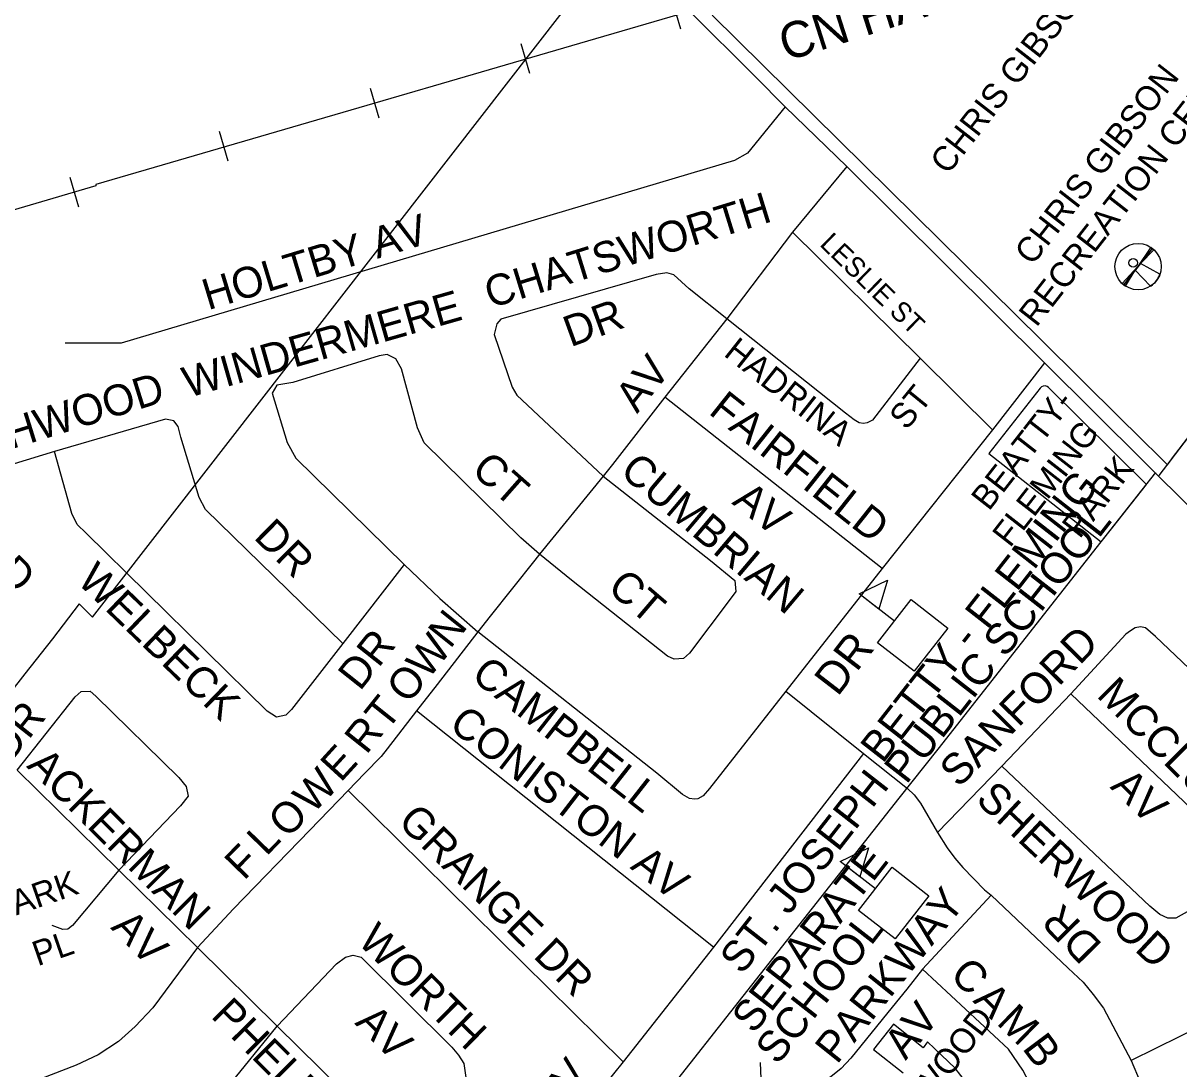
# Model space of a CAD drawing. Extents: x 586326 to 623965, y 4819854 to 4857850.
# Drawn here: x 597737 to 598672, y 4836589 to 4837436 of the extents above; entities that cross this region are included whole.
import ezdxf

# ---------------------------------------------------------------- set-up
doc = ezdxf.new("R2010")
doc.units = 0
for name, color, linetype in [('Lots_Concessions', 7, 'Continuous'), ('Major Rds and Hwys', 7, 'Continuous'), ('Minor Rd Lbls', 7, 'Continuous'), ('Minor Rds', 7, 'Continuous'), ('Park Lbls', 7, 'Continuous'), ('Park Outlines', 7, 'Continuous'), ('Proposed Secondary Rds', 7, 'Continuous'), ('Railways_lbls', 7, 'Continuous'), ('Rec Lbls', 7, 'Continuous'), ('Rec Syms', 7, 'Continuous'), ('School Syms_Lbls', 7, 'Continuous'), ('Secondary Rds Lbls', 7, 'Continuous')]:
    doc.layers.add(name, color=color, linetype=linetype)

msp = doc.modelspace()

# ---------------------------------------------------------------- linework, layer by layer
at = {"layer": 'Lots_Concessions'}
for p, q in [((597792.83, 4836954.95), (598172.72, 4837444.33)), ((598655.95, 4837069.6), (598722.33, 4837156.76)), ((598608.91, 4837015.78), (598653.24, 4837072.04)), ((598476.91, 4836848.24), (598608.91, 4837015.78)), ((597782.06, 4836965.73), (597760.47, 4836937.41)), ((597782.06, 4836965.73), (597792.83, 4836954.95)), ((597760.47, 4836937.41), (597738.24, 4836909.19)), ((597738.24, 4836909.19), (597725.64, 4836893.18)), ((598445.6, 4836808.51), (598476.91, 4836848.24)), ((598319.34, 4836648.25), (598445.6, 4836808.51)), ((598225.96, 4836529.73), (598319.34, 4836648.25))]:
    msp.add_line(p, q, dxfattribs=at)
at = {"layer": 'Major Rds and Hwys'}
for points in [[(598353.37, 4837367.94), (598328.86, 4837392.34), (598275.73, 4837445.21), (598269.94, 4837450.97), (598243.9, 4837476.88), (598229.78, 4837490.93)], [(598403.09, 4837319.5), (598353.37, 4837367.94)], [(598563.06, 4837160.81), (598403.09, 4837319.5)], [(598683.75, 4837040.75), (598563.06, 4837160.81)]]:
    msp.add_lwpolyline(points, dxfattribs=at)
at = {"layer": 'Minor Rds'}
for points in [[(598353.37, 4837367.94), (598322.66, 4837330.53), (598312.37, 4837324.4), (597816.1, 4837176.74), (597770.85, 4837176.74)], [(598462.36, 4837164.63), (598359.11, 4837266.6)], [(598306.12, 4837196.37), (598275.72, 4837220.7), (598263.23, 4837231.87), (598257.48, 4837233.68), (598248.93, 4837232.36), (598123.21, 4837196.04), (598119.92, 4837192.43), (598117.79, 4837183.72), (598132.41, 4837140.99), (598136.29, 4837134.48), (598206.15, 4837069.03)], [(598462.36, 4837164.63), (598424.03, 4837114.44), (598419.64, 4837112.2), (598416.54, 4837111.71), (598413.25, 4837112.2), (598408.99, 4837114.56), (598401.94, 4837120.1), (598306.12, 4837196.37)], [(598154.53, 4837005.93), (598139.48, 4837019.05), (598061.09, 4837096.12), (598055.83, 4837108.29), (598042.85, 4837155.95), (598038.41, 4837164), (598031.34, 4837167.45), (598024.77, 4837166.46), (597954.92, 4837144.93), (597941.94, 4837142.63), (597938.33, 4837136.22), (597950.32, 4837096.29), (597957.39, 4837083.63), (598044.98, 4836997.68)], [(598520.99, 4837106.63), (598462.36, 4837164.63)], [(598563.06, 4837160.81), (598520.99, 4837106.63)], [(598431.77, 4836994.46), (598255.78, 4837132.86)], [(597995.35, 4836933.75), (597884.26, 4837042.06), (597879.16, 4837051.75), (597864.37, 4837100.73), (597862.24, 4837109.27), (597858.62, 4837113.87), (597851.88, 4837115.19), (597762.01, 4837089.11)], [(598520.99, 4837106.63), (598431.77, 4836994.46)], [(597762.01, 4837089.11), (597686.84, 4837065.99)], [(597995.35, 4836933.75), (597953.77, 4836880.18), (597949.34, 4836875.58), (597941.78, 4836874.1), (597934.22, 4836878.86), (597787.79, 4837022.99), (597780.57, 4837030.03), (597776.12, 4837038.77), (597762.01, 4837089.11)], [(598206.15, 4837069.03), (598292.72, 4837000.92), (598312.44, 4836984.72), (598313.29, 4836975.65), (598307.89, 4836968.37), (598275.91, 4836925.81), (598271.09, 4836921.56), (598263.44, 4836920.99), (598258.12, 4836923.34), (598180.53, 4836984.83), (598154.53, 4837005.93)], [(598044.98, 4836997.68), (597995.35, 4836933.75)], [(598044.98, 4836997.68), (598073.76, 4836969.99), (598104.64, 4836942.96)], [(598431.77, 4836994.46), (598353.79, 4836895.1)], [(598282.62, 4836807.95), (598279.92, 4836807.71), (598275.8, 4836808.27), (598270.28, 4836811.56), (598249.52, 4836828.58), (598104.64, 4836942.96)], [(598783.12, 4836815.37), (598652.85, 4836939.32), (598644.79, 4836946.19), (598640.76, 4836947.01), (598636.36, 4836946.36), (598632.51, 4836943.92), (598628.93, 4836941.08), (598584.49, 4836892.92)], [(597731.82, 4836831.15), (597778.96, 4836890.54), (597783.72, 4836894.8), (597790.87, 4836894.97), (597795.68, 4836891.01), (597862.82, 4836825.07), (597868.72, 4836818), (597870.17, 4836810.05), (597864.21, 4836802.39), (597814.18, 4836750.15)], [(598353.79, 4836895.1), (598292.15, 4836816.4), (598286.93, 4836810.47), (598282.62, 4836807.95)], [(598353.79, 4836895.1), (598416.54, 4836844.62)], [(598584.49, 4836892.92), (598528.56, 4836834.28)], [(598727.36, 4836756.78), (598584.49, 4836892.92)], [(598295.29, 4836687.98), (598055.1, 4836879.1)], [(598416.54, 4836844.62), (598295.29, 4836687.98)], [(598416.54, 4836844.62), (598452.34, 4836816.4), (598457.67, 4836811.27), (598462.77, 4836804.51), (598476.6, 4836780.71)], [(597731.82, 4836831.15), (597814.18, 4836750.15)], [(598528.56, 4836834.28), (598476.6, 4836780.71)], [(598727.36, 4836756.78), (598680.43, 4836717.52), (598669.3, 4836711.39), (598662.89, 4836711.32), (598656.42, 4836714.39), (598648.22, 4836720.96), (598528.56, 4836834.28)], [(598222.16, 4836595.04), (597999.65, 4836814.73)], [(598476.6, 4836780.71), (598484.24, 4836768.33), (598490.51, 4836759.92), (598496.9, 4836752.41), (598514.64, 4836734.34), (598519.86, 4836729.97)], [(597814.18, 4836750.15), (597776.57, 4836705.39), (597772.91, 4836702.58), (597768.89, 4836702.08), (597760.36, 4836705.37)], [(597814.18, 4836750.15), (597877.83, 4836687.69)], [(598519.86, 4836729.97), (598464.43, 4836670.07)], [(598519.86, 4836729.97), (598582.14, 4836671), (598594.21, 4836659.67), (598602.45, 4836649.67), (598610.92, 4836638.44), (598633.18, 4836596.08)], [(597877.83, 4836687.69), (597942.33, 4836623.91)], [(597942.33, 4836623.91), (597990.37, 4836674.5), (597997.44, 4836679.83), (598003.75, 4836681.41), (598010.19, 4836679.73), (598083.71, 4836606.98), (598088.93, 4836600.55), (598093.18, 4836593.8), (598095.36, 4836578.66), (598093.36, 4836509.64)], [(598295.29, 4836687.98), (598222.16, 4836595.04)], [(598464.43, 4836670.07), (598451.64, 4836654.01), (598439.91, 4836639.27), (598406.26, 4836598.17), (598398.65, 4836589.62), (598390.28, 4836583.05), (598382.95, 4836578.6), (598374.01, 4836575.25), (598363.25, 4836573.32), (598350.95, 4836573.37), (598334.17, 4836574.82)], [(598653.38, 4836487), (598611.01, 4836486.55), (598595.35, 4836488.41), (598583.67, 4836494.59), (598574.07, 4836507.48), (598570.34, 4836517.66), (598566.1, 4836539.84), (598556.12, 4836568.45), (598545.66, 4836588.4), (598533.85, 4836605.44), (598464.43, 4836670.07)], [(598708.16, 4836634.88), (598692.11, 4836625.34), (598633.18, 4836596.08)], [(597882.76, 4836505.61), (597882.25, 4836530.11), (597884.12, 4836542.36), (597887.36, 4836552.57), (597896.21, 4836567.21), (597901.52, 4836573.74), (597942.33, 4836623.91)], [(597942.33, 4836623.91), (598028.78, 4836538.84), (598045.94, 4836527.5), (598067.88, 4836517.19), (598087.59, 4836510.97), (598093.36, 4836509.64)], [(598222.16, 4836595.04), (598175.4, 4836536.8), (598171.37, 4836530.68), (598168.53, 4836525.13), (598166.05, 4836516.98), (598164.13, 4836507.28)], [(598334.17, 4836574.82), (598333.33, 4836594.55)], [(598633.18, 4836596.08), (598640.57, 4836578.89), (598647.31, 4836564.22), (598650.7, 4836554.94), (598653.24, 4836544.77), (598653.38, 4836487)]]:
    msp.add_lwpolyline(points, dxfattribs=at)
at = {"layer": 'Park Outlines'}
for points in [[(598294.27, 4837442.01), (598560.56, 4837179), (598624.65, 4837115.71), (598628.95, 4837111.46), (598634.69, 4837105.79), (598662.55, 4837078.27), (598665.73, 4837082.44), (598665.91, 4837082.68), (598722.33, 4837156.76)], [(598499.87, 4836578.08), (598490.84, 4836589.97), (598479.8, 4836600.46), (598468.5, 4836611.2), (598464.78, 4836606.53), (598440.93, 4836625.49), (598424.75, 4836605.14), (598448.59, 4836586.17)]]:
    msp.add_lwpolyline(points, dxfattribs=at)
msp.add_lwpolyline([(598559.56, 4837140.3), (598517.93, 4837087.46), (598608.91, 4837015.78), (598618.47, 4837027.91), (598645.65, 4837062.41), (598566.36, 4837140.72), (598565.11, 4837141.6), (598563.64, 4837142.02), (598562.11, 4837141.92), (598560.7, 4837141.33)], close=True, dxfattribs=at)
at = {"layer": 'Proposed Secondary Rds'}
for points in [[(598403.09, 4837319.5), (598359.11, 4837266.6)], [(598359.11, 4837266.6), (598306.12, 4837196.37)], [(598306.12, 4837196.37), (598255.78, 4837132.86)], [(598255.78, 4837132.86), (598213.48, 4837078.58), (598206.15, 4837069.03)], [(598206.15, 4837069.03), (598154.53, 4837005.93)], [(598154.53, 4837005.93), (598150.64, 4837001.03), (598114.68, 4836955.63), (598104.64, 4836942.96)], [(598104.64, 4836942.96), (598071.74, 4836900.55), (598055.1, 4836879.1)], [(598055.1, 4836879.1), (598031.36, 4836848.51), (598026.42, 4836842.14), (598013.04, 4836828.44), (597999.65, 4836814.73)], [(597999.65, 4836814.73), (597968.6, 4836782.62), (597968.59, 4836782.61), (597907.04, 4836718.96), (597877.83, 4836687.69)], [(597877.83, 4836687.69), (597841.58, 4836638.85), (597827.49, 4836623.77), (597813.84, 4836611.62), (597797.5, 4836600.73), (597779.79, 4836592.42), (597713.78, 4836567.04)]]:
    msp.add_lwpolyline(points, dxfattribs=at)
at = {"layer": 'Railways_lbls'}
for p, q in [((598261.48, 4837455.1), (598268.48, 4837431.1)), ((598139.48, 4837419.1), (598146.48, 4837395.1)), ((598017.48, 4837383.1), (598024.48, 4837359.1)), ((597895.48, 4837348.1), (597902.48, 4837324.1)), ((597774.48, 4837311.1), (597781.48, 4837287.1))]:
    msp.add_line(p, q, dxfattribs=at)
msp.add_lwpolyline([(598326.48, 4837460.1), (597795.48, 4837305.1), (597795.48, 4837304.1), (597377.48, 4837181.1), (597375.48, 4837181.1), (596913.48, 4837043.1), (596909.48, 4837041.1), (596457.48, 4836910.1), (595921.93, 4836756.32)], dxfattribs=at)
at = {"layer": 'Rec Syms'}
for p, q in [((598650.27, 4837253.34), (598627.2, 4837223.82)), ((598627.2, 4837223.82), (598636.5, 4837235.72))]:
    msp.add_line(p, q, dxfattribs=at)
msp.add_lwpolyline([(598638.64, 4837238.6), (598625.91, 4837224.92), (598627.2, 4837223.82), (598628.52, 4837222.87), (598636.5, 4837235.72), (598648.77, 4837222.76), (598649.44, 4837223.2), (598650.35, 4837223.88), (598650.9, 4837224.33), (598650.98, 4837224.41), (598651.31, 4837224.69), (598652.12, 4837225.47), (598652.8, 4837226.2), (598653.5, 4837227.05), (598654.02, 4837227.76), (598654.54, 4837228.56), (598654.81, 4837228.96), (598655.15, 4837229.56), (598655.55, 4837230.29), (598655.78, 4837230.85), (598656.45, 4837232.39), (598640.69, 4837241.23), (598651.64, 4837252.18), (598650.27, 4837253.34), (598649.02, 4837254.23)], close=True, dxfattribs=at)
for centre, radius in [((598638.73, 4837238.58), 18.74), ((598634.78, 4837241.62), 3.5)]:
    msp.add_circle(centre, radius, dxfattribs=at)
at = {"layer": 'School Syms_Lbls'}
for p, q in [((598441.66, 4836951.75), (598413.25, 4836973.95)), ((598426.21, 4836735.12), (598397.8, 4836757.32))]:
    msp.add_line(p, q, dxfattribs=at)
for points in [[(598413.25, 4836973.95), (598436.03, 4836984.98), (598429.12, 4836961.48)], [(598428.03, 4836934.3), (598455.3, 4836969.2), (598484.9, 4836946.07), (598457.64, 4836911.17)], [(598397.8, 4836757.32), (598420.58, 4836768.35), (598413.66, 4836744.85)], [(598412.57, 4836717.67), (598439.84, 4836752.57), (598469.45, 4836729.44), (598442.18, 4836694.54)]]:
    msp.add_lwpolyline(points, close=True, dxfattribs=at)

# ---------------------------------------------------------------- texts
at = {"layer": 'Minor Rd Lbls'}
for s, height, rotation, p in [('CHATSWORTH', 25.002, 17.17208, (598114.8, 4837204.72)), ('HOLTBY AV', 25.002, 16.92518, (597886.35, 4837203.24)), ('LESLIE ST', 16.002, 315.79513, (598380.44, 4837256.01)), ('WINDERMERE', 25.002, 15.90517, (597870.13, 4837132.32)), ('DR', 25.002, 19.98313, (598179.6, 4837173.27)), ('HADRINA ', 19.998, 321.67211, (598302.71, 4837167.01)), ('NORTHWOOD', 25.002, 17.28152, (597636.6, 4837062.59)), ('ST', 19.998, 50.81601, (598451.44, 4837105.49)), ('FAIRFIELD', 25.002, 321.56878, (598290.48, 4837120.1)), ('CT', 25.002, 318.53612, (598098.32, 4837072.38)), ('CUMBRIAN', 25.002, 319.78702, (598218.48, 4837071.1)), ('AV', 25.002, 321.56878, (598309.48, 4837047.1)), ('DR', 25.002, 315.27416, (597922.48, 4837019.1)), ('RD', 25.002, 316.43427, (597696.72, 4837005.91)), ('WELBECK', 25.002, 316.01137, (597779.44, 4836983.31)), ('CT', 25.002, 319.35424, (598208.44, 4836977.02)), ('DR', 25.002, 51.58196, (598009.28, 4836894.45)), ('SANFORD', 25.002, 45.48971, (598493.79, 4836816.21)), ('DR', 25.998, 52.43143, (598395.68, 4836890.02)), ('CAMPBELL', 25.002, 321.88156, (598098.15, 4836905.59)), ('MCCLURE', 25.002, 315.00002, (598604.48, 4836891.1)), ('HYATT DR', 25.002, 51.66668, (597652.5, 4836743.05)), ('CONISTON AV', 25.002, 322.34849, (598080.1, 4836865.51)), ('ACKERMAN', 25.002, 315.00002, (597738.86, 4836833.94)), ('AV', 25.002, 315.81847, (598615.48, 4836817.1)), ('SHERWOOD', 25.002, 316.84763, (598506.48, 4836806.1)), ('GRANGE DR', 25.002, 315.39438, (598038.93, 4836788.38)), ('ST MARK', 19.998, 19.17903, (597670.76, 4836692.46)), ('PARKWAY', 25.002, 51.34485, (598395.11, 4836592.41)), ('DR', 24.996, 134.64851, (598610.77, 4836690.02)), ('AV', 25.002, 314.55588, (597806.94, 4836703.32)), ('WORTH', 25.002, 315.39516, (598006.42, 4836691.71)), ('PL', 19.998, 19.17903, (597748.54, 4836672.4)), ('C', 25, 315.85512, (598485.48, 4836664.1)), ('A', 25, 315.85512, (598504.48, 4836644.1)), ('PHELPS', 25.002, 315.00002, (597887.82, 4836631.63)), ('AV', 25.002, 50.89028, (598450.69, 4836595.72)), ('AV', 25.002, 315.39516, (598004.48, 4836626.1)), ('M', 25, 315.85512, (598523.48, 4836626.1)), ('B', 25, 306.86992, (598544.48, 4836606.1)), ('AV', 25.002, 51.38698, (598167.69, 4836549.85))]:
    msp.add_text(s, height=height, rotation=rotation, dxfattribs=at).set_placement(p)
at = {"layer": 'Park Lbls'}
for s, p in [('CHRIS GIBSON', (598484.85, 4837312.25)), ('BEATTY-', (598518.06, 4837040.14)), ('FLEMING', (598535.17, 4837010.48)), ('PARK', (598591.51, 4837017.67)), ('NORTHWOOD', (598411.64, 4836486.84))]:
    msp.add_text(s, height=19.992, rotation=52.00002, dxfattribs=at).set_placement(p)
at = {"layer": 'Railways_lbls'}
msp.add_text('CN HALTON SUBDIVISION', height=29.1352, rotation=17.72739, dxfattribs=at).set_placement((598353.97, 4837404.51))
at = {"layer": 'Rec Lbls'}
for s, p in [('RECREATION CENTRE', (598556.56, 4837188.96)), ('     CHRIS GIBSON', (598530.29, 4837209.49))]:
    msp.add_text(s, height=20, rotation=52.00002, dxfattribs=at).set_placement(p)
at = {"layer": 'School Syms_Lbls'}
for s, p in [('BETTY - FLEMING', (598432.1, 4836835.68)), ('PUBLIC SCHOOL', (598451.29, 4836818.93)), ('ST. JOSEPH', (598318.3, 4836664.78)), ('SEPARATE', (598327.94, 4836616.83)), ('SCHOOL', (598347.16, 4836591.76))]:
    msp.add_text(s, height=25, rotation=52.00002, dxfattribs=at).set_placement(p)
at = {"layer": 'Secondary Rds Lbls'}
for s, height, rotation, p in [('AV', 25.002, 51.44955, (598233.48, 4837119.1)), ('N', 25, 51.2345, (598082.14, 4836928.7)), ('W', 25, 51.2345, (598064.35, 4836903.88)), ('O', 25, 51.2345, (598048.35, 4836883.88)), ('T', 25, 51.44955, (598031.05, 4836862.18)), ('R', 25, 51.44955, (598014.43, 4836843.07)), ('E', 25, 47.53448, (597993.64, 4836820.64)), ('W', 25, 46.42761, (597971.14, 4836795.01)), ('O', 25, 45.80695, (597950.68, 4836775.18)), ('L', 25, 45.80695, (597933.43, 4836760.89)), ('F', 25, 45.80695, (597915.47, 4836741.23))]:
    msp.add_text(s, height=height, rotation=rotation, dxfattribs=at).set_placement(p)

doc.saveas('drawing.dxf')
